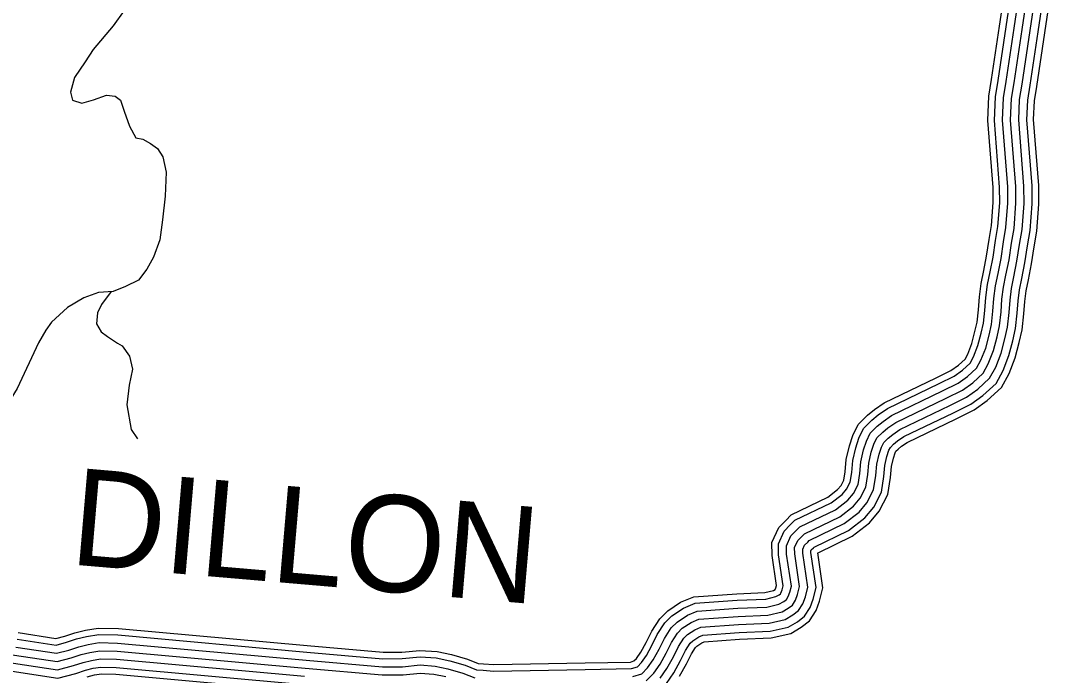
# Model space of a CAD drawing. Extents: x 1788175 to 1969470, y 584502 to 738744.
# Drawn here: x 1897698 to 1901684, y 603037 to 605538 of the extents above; entities that cross this region are included whole.
import ezdxf

# ---------------------------------------------------------------- set-up
doc = ezdxf.new("R2010")
doc.units = 0
for name, color, linetype in [('DESIGN - ROW - Right-of-Way and Easement Labels', 7, 'Continuous'), ('DESIGN - TRANSPORTATION - Text', 7, 'Continuous'), ('SURVEY - TRANSPORTATION - Roads', 7, 'Continuous')]:
    doc.layers.add(name, color=color, linetype=linetype)

msp = doc.modelspace()

# ---------------------------------------------------------------- linework, layer by layer
at = {"layer": 'DESIGN - TRANSPORTATION - Text'}
for points in [[(1898093.3, 605576.9), (1898051.8, 605518.5), (1897974.5, 605427.9), (1897944.8, 605381.7), (1897903.3, 605321.3), (1897887.7, 605265.2), (1897895.9, 605235.2), (1897931.9, 605223.5), (1897975.8, 605235.8), (1898025.6, 605254.1), (1898059.6, 605250.4), (1898079.7, 605234.5), (1898094, 605192.6), (1898114.4, 605134.7), (1898138.6, 605090.8), (1898164.7, 605085), (1898194.7, 605069.2), (1898220.9, 605049.4), (1898241.1, 605017.5), (1898253.5, 604959.5), (1898250.1, 604867.4), (1898240.7, 604777.3), (1898229.3, 604701.2), (1898205.7, 604634.9), (1898180.1, 604588.7), (1898148.4, 604546.5), (1898098.6, 604522.1), (1898050.8, 604503.7), (1897994.9, 604499.3), (1897939.1, 604478.9), (1897877.4, 604442.5), (1897815.8, 604386), (1897794, 604355.8), (1897766, 604307.3)], [(1898043.3, 604503.2), (1898007.2, 604453.4), (1897991.4, 604421.3), (1897987.7, 604379.2), (1898005.9, 604349.3), (1898030, 604331.5), (1898068.1, 604305.7), (1898086.2, 604295.8), (1898114.4, 604256), (1898124.8, 604206), (1898113.2, 604145.9), (1898103.7, 604069.8), (1898120.4, 603975.8), (1898144.1, 603940.7)], [(1897766, 604307.3), (1897684.1, 604133.1), (1897646.7, 604070.8), (1897615.5, 604052.1), (1897584.3, 604039.6), (1897546.9, 604020.9), (1897478.3, 603989.7), (1897409.7, 603983.5), (1897353.6, 603977.2), (1897303.7, 603958.5), (1897253.8, 603933.6), (1897213.7, 603892.2), (1896997.3, 603746)]]:
    msp.add_lwpolyline(points, dxfattribs=at)
at = {"layer": 'SURVEY - TRANSPORTATION - Roads'}
for points in [[(1897684, 603175.3), (1897833.3, 603152.4), (1897873, 603163), (1897911.6, 603175.5), (1897950, 603184.8), (1897996, 603192.4), (1898069.8, 603190.7), (1898791.6, 603125.6), (1899082.5, 603099.9), (1899156.7, 603100.4), (1899225, 603107.2), (1899286.4, 603102.9), (1899338.9, 603091.8), (1899397.9, 603074.8), (1899441.3, 603057.7), (1899466.3, 603056.4), (1899506.2, 603052.9), (1899856.5, 603059.4), (1900033.4, 603062.5), (1900056, 603069.6), (1900071.2, 603085), (1900090.2, 603112.4), (1900111.6, 603150.5), (1900132.2, 603192.6), (1900161.5, 603237.2), (1900188.2, 603264.3), (1900232.6, 603293.5), (1900277.1, 603311.8), (1900437.7, 603323.6), (1900546.8, 603328.2), (1900585.7, 603337.2), (1900598.2, 603344.6), (1900602.8, 603348.1), (1900604.8, 603351.1), (1900609.2, 603363.6), (1900613.1, 603378.8), (1900595.5, 603496.6), (1900595.2, 603538.6), (1900617.2, 603587.2), (1900640.8, 603611.2), (1900658.3, 603629), (1900797.4, 603695.8), (1900838.9, 603728.2), (1900855.9, 603748.1), (1900869.8, 603775.1), (1900875.5, 603811.1), (1900879.4, 603857.3), (1900890.7, 603906.4), (1900902.7, 603943.3), (1900920.9, 603980.3), (1900952.2, 604012.1), (1900976.8, 604032.1), (1901012.6, 604056.4), (1901209.6, 604151.7), (1901266.7, 604179.9), (1901299.3, 604203.1), (1901328.6, 604229.8), (1901341.5, 604253.5), (1901358.4, 604296.6), (1901370.8, 604344.4), (1901379.5, 604381.9), (1901384.6, 604431.3), (1901388.3, 604480), (1901394.5, 604530), (1901404.7, 604578.4), (1901415.9, 604634.7), (1901425.3, 604698), (1901434.5, 604751.9), (1901441.5, 604842.6), (1901441, 604901.9), (1901421.2, 605157.4), (1901424.9, 605246.8), (1901435, 605310.2), (1901465.5, 605514.3), (1901536.4, 605986.4)], [(1897687.7, 603199.8), (1897831.9, 603177.6), (1897866, 603186.7), (1897904.8, 603199.3), (1897945.1, 603209.1), (1897994.2, 603217.2), (1898071.2, 603215.4), (1898793.8, 603150.2), (1899083.5, 603124.6), (1899155.4, 603125.2), (1899224.6, 603132), (1899289.8, 603127.4), (1899344.9, 603115.8), (1899405.9, 603098.2), (1899446.6, 603082.2), (1899468.1, 603081.1), (1899507, 603077.7), (1899856.1, 603084.1), (1900029.5, 603087.2), (1900042.7, 603091.3), (1900052.1, 603100.8), (1900069.2, 603125.5), (1900089.7, 603162), (1900110.7, 603204.9), (1900142.1, 603252.8), (1900172.5, 603283.6), (1900221, 603315.5), (1900271.4, 603336.1), (1900436.3, 603348.3), (1900543.5, 603352.8), (1900576.4, 603360.4), (1900583.3, 603364.5), (1900585.5, 603370.8), (1900587.9, 603380.1), (1900570.8, 603494.7), (1900570.4, 603543.9), (1900596.5, 603601.4), (1900623.2, 603628.5), (1900643.7, 603649.4), (1900784.3, 603716.9), (1900821.7, 603746.1), (1900835.3, 603762), (1900846, 603782.9), (1900851, 603814.1), (1900854.9, 603861.1), (1900866.9, 603913), (1900879.7, 603952.6), (1900900.5, 603994.8), (1900935.5, 604030.4), (1900962.1, 604052), (1901000.2, 604077.9), (1901198.8, 604173.9), (1901254, 604201.2), (1901283.8, 604222.3), (1901308.9, 604245.3), (1901319, 604264), (1901334.8, 604304.3), (1901346.8, 604350.3), (1901355.1, 604385.9), (1901360, 604433.5), (1901363.7, 604482.4), (1901370.1, 604534.1), (1901380.4, 604583.4), (1901391.5, 604639), (1901400.9, 604701.9), (1901410, 604755), (1901416.7, 604843.5), (1901416.3, 604900.8), (1901396.4, 605157), (1901400.3, 605249.3), (1901410.6, 605314), (1901441.1, 605518), (1901512, 605990.5)], [(1900038.5, 603031.6), (1900072.7, 603042.3), (1900095.1, 603065.1), (1900116.5, 603095.9), (1900139.1, 603136.1), (1900159.2, 603177.2), (1900185.7, 603217.6), (1900208, 603240.3), (1900247.1, 603266), (1900284.3, 603281.2), (1900439.5, 603292.7), (1900551, 603297.4), (1900597.4, 603308), (1900615.6, 603318.8), (1900625.8, 603326.7), (1900632.7, 603337.2), (1900638.9, 603354.5), (1900644.7, 603377.1), (1900626.5, 603499), (1900626.2, 603532), (1900643.1, 603569.4), (1900662.9, 603589.4), (1900676.6, 603603.4), (1900813.9, 603669.3), (1900860.5, 603705.7), (1900881.9, 603730.8), (1900899.6, 603765.3), (1900906.3, 603807.4), (1900910.1, 603852.5), (1900920.6, 603898.1), (1900931.5, 603931.6), (1900946.5, 603962.2), (1900973.1, 603989.2), (1900995.3, 604007.2), (1901028.1, 604029.5), (1901223.2, 604123.9), (1901282.6, 604153.2), (1901318.8, 604178.9), (1901353.3, 604210.5), (1901369.7, 604240.4), (1901387.9, 604287), (1901401, 604337), (1901410.1, 604376.8), (1901415.5, 604428.5), (1901419.2, 604476.9), (1901425.1, 604525), (1901435, 604572.2), (1901446.4, 604629.4), (1901455.9, 604693.1), (1901465.3, 604748.1), (1901472.5, 604841.5), (1901472, 604903.2), (1901452.2, 605158), (1901455.8, 605243.7), (1901465.7, 605305.5), (1901496.2, 605509.7), (1901567, 605981.2)], [(1900089.3, 603015), (1900119.1, 603045.3), (1900142.8, 603079.5), (1900166.5, 603121.7), (1900186.2, 603161.8), (1900209.9, 603198), (1900227.8, 603216.2), (1900261.6, 603238.4), (1900291.5, 603250.7), (1900441.3, 603261.7), (1900555.2, 603266.5), (1900609, 603278.9), (1900632.9, 603293.1), (1900648.8, 603305.2), (1900660.7, 603323.3), (1900668.5, 603345.4), (1900676.3, 603375.5), (1900657.5, 603501.4), (1900657.3, 603525.5), (1900669.1, 603551.6), (1900685, 603567.7), (1900694.9, 603577.8), (1900830.3, 603642.8), (1900882, 603683.2), (1900907.8, 603713.4), (1900929.5, 603755.6), (1900937.1, 603803.7), (1900940.8, 603847.7), (1900950.5, 603889.8), (1900960.3, 603919.9), (1900972.1, 603944), (1900994, 603966.2), (1901013.8, 603982.3), (1901043.7, 604002.6), (1901236.8, 604096), (1901298.6, 604126.5), (1901338.4, 604154.8), (1901378.1, 604191.1), (1901397.8, 604227.2), (1901417.4, 604277.4), (1901431.1, 604329.6), (1901440.8, 604371.7), (1901446.4, 604425.7), (1901450.1, 604473.8), (1901455.7, 604519.9), (1901465.4, 604566), (1901477, 604624.1), (1901486.5, 604688.2), (1901496.1, 604744.3), (1901503.5, 604840.5), (1901503, 604904.5), (1901483.3, 605158.6), (1901486.7, 605240.6), (1901496.3, 605300.8), (1901526.8, 605505.1), (1901597.5, 605976)], [(1900089.3, 603015), (1900119.1, 603045.3), (1900142.8, 603079.5), (1900166.5, 603121.7), (1900186.2, 603161.8), (1900209.9, 603198), (1900227.8, 603216.2), (1900261.6, 603238.4), (1900291.5, 603250.7), (1900441.3, 603261.7), (1900555.2, 603266.5), (1900609, 603278.9), (1900632.9, 603293.1), (1900648.8, 603305.2), (1900660.7, 603323.3), (1900668.5, 603345.4), (1900676.3, 603375.5), (1900657.5, 603501.4), (1900657.3, 603525.5), (1900669.1, 603551.6), (1900685, 603567.7), (1900694.9, 603577.8), (1900830.3, 603642.8), (1900882, 603683.2), (1900907.8, 603713.4), (1900929.5, 603755.6), (1900937.1, 603803.7), (1900940.8, 603847.7), (1900950.5, 603889.8), (1900960.3, 603919.9), (1900972.1, 603944), (1900994, 603966.2), (1901013.8, 603982.3), (1901043.7, 604002.6), (1901236.8, 604096), (1901298.6, 604126.5), (1901338.4, 604154.8), (1901378.1, 604191.1), (1901397.8, 604227.2), (1901417.4, 604277.4), (1901431.1, 604329.6), (1901440.8, 604371.7), (1901446.4, 604425.7), (1901450.1, 604473.8), (1901455.7, 604519.9), (1901465.4, 604566), (1901477, 604624.1), (1901486.5, 604688.2), (1901496.1, 604744.3), (1901503.5, 604840.5), (1901503, 604904.5), (1901483.3, 605158.6), (1901486.7, 605240.6), (1901496.3, 605300.8), (1901526.8, 605505.1), (1901597.5, 605976)], [(1900143, 603025.4), (1900169.1, 603063), (1900194, 603107.2), (1900213.2, 603146.5), (1900234.2, 603178.5), (1900247.6, 603192.1), (1900276.1, 603210.9), (1900298.7, 603220.1), (1900443.1, 603230.8), (1900559.3, 603235.7), (1900620.7, 603249.8), (1900650.3, 603267.4), (1900671.8, 603283.8), (1900688.7, 603309.4), (1900698.2, 603336.3), (1900707.9, 603373.8), (1900688.4, 603503.9), (1900688.3, 603518.9), (1900695.1, 603533.7), (1900707.1, 603545.9), (1900713.2, 603552.2), (1900846.8, 603616.3), (1900903.6, 603660.7), (1900933.7, 603696), (1900959.3, 603745.8), (1900967.9, 603799.9), (1900971.5, 603842.9), (1900980.4, 603881.5), (1900989.1, 603908.2), (1900997.7, 603925.8), (1901014.8, 603943.2), (1901032.3, 603957.4), (1901059.2, 603975.6), (1901250.5, 604068.1), (1901314.5, 604099.8), (1901357.9, 604130.6), (1901402.8, 604171.7), (1901426, 604214.1), (1901447, 604267.8), (1901461.2, 604322.2), (1901471.4, 604366.6), (1901477.3, 604423), (1901480.9, 604470.7), (1901486.3, 604514.8), (1901495.8, 604559.8), (1901507.5, 604618.8), (1901517.1, 604683.3), (1901526.9, 604740.5), (1901534.5, 604839.4), (1901534, 604905.8), (1901514.3, 605159.1), (1901517.6, 605237.6), (1901526.9, 605296), (1901557.5, 605500.5), (1901628.1, 605970.8)], [(1900167, 603005.6), (1900195.4, 603046.5), (1900221.4, 603092.8), (1900240.2, 603131.1), (1900258.4, 603158.9), (1900267.4, 603168), (1900290.7, 603183.3), (1900305.9, 603189.5), (1900444.9, 603199.8), (1900563.5, 603204.8), (1900632.4, 603220.7), (1900667.7, 603241.6), (1900694.8, 603262.3), (1900716.6, 603295.6), (1900727.9, 603327.2), (1900739.5, 603372.2), (1900719.4, 603506.3), (1900719.4, 603512.3), (1900721, 603515.9), (1900729.2, 603524.2), (1900731.5, 603526.6), (1900863.2, 603589.8), (1900925.1, 603638.2), (1900959.6, 603678.6), (1900989.1, 603736), (1900998.7, 603796.2), (1901002.2, 603838.1), (1901010.3, 603873.2), (1901017.9, 603896.5), (1901023.4, 603907.7), (1901035.7, 603920.2), (1901050.8, 603932.5), (1901074.7, 603948.7), (1901264.1, 604040.3), (1901330.5, 604073.1), (1901377.4, 604106.4), (1901427.5, 604152.3), (1901454.1, 604201), (1901476.5, 604258.2), (1901491.3, 604314.8), (1901502, 604361.4), (1901508.1, 604420.2), (1901511.8, 604467.7), (1901516.9, 604509.7), (1901526.1, 604553.6), (1901538.1, 604613.5), (1901547.8, 604678.4), (1901557.7, 604736.7), (1901565.5, 604838.3), (1901565, 604907.1), (1901545.4, 605159.7), (1901548.5, 605234.5), (1901557.6, 605291.3), (1901588.2, 605496), (1901658.7, 605965.6)], [(1900217.3, 603032.9), (1900244.2, 603080.9), (1900262.6, 603118.3), (1900278.5, 603142.7), (1900283.8, 603148), (1900302.7, 603160.5), (1900311.8, 603164.2), (1900446.4, 603174.1), (1900567, 603179.2), (1900642.1, 603196.5), (1900682.1, 603220.3), (1900713.9, 603244.6), (1900739.8, 603284), (1900752.5, 603319.7), (1900765.7, 603370.8), (1900745.7, 603504.3), (1900746.7, 603505.3), (1900876.9, 603567.8), (1900943, 603619.5), (1900981.1, 603664.2), (1901013.9, 603727.9), (1901024.3, 603793.1), (1901027.7, 603834.1), (1901035.1, 603866.4), (1901041.8, 603886.9), (1901044.6, 603892.6), (1901053.1, 603901.2), (1901066.2, 603911.9), (1901087.6, 603926.4), (1901275.3, 604017.2), (1901343.7, 604050.9), (1901393.6, 604086.4), (1901448.1, 604136.2), (1901477.5, 604190.1), (1901501, 604250.3), (1901516.3, 604308.6), (1901527.5, 604357.2), (1901533.8, 604417.9), (1901537.4, 604465.1), (1901542.3, 604505.5), (1901551.3, 604548.4), (1901563.4, 604609.1), (1901573.2, 604674.4), (1901583.3, 604733.6), (1901591.2, 604837.4), (1901590.7, 604908.2), (1901571.1, 605160.1), (1901574.1, 605231.9), (1901583, 605287.4), (1901613.6, 605492.1), (1901684, 605961.3)], [(1896787.1, 603457.6), (1896787.1, 603456), (1896796.6, 603331.5), (1896818, 603271.1), (1896833.5, 603230.6), (1896860.1, 603194.4), (1896889.1, 603172.9), (1896923.9, 603157.4), (1896963.1, 603149.8), (1897202.4, 603121.3), (1897665.5, 603052.7), (1897840.2, 603025.9), (1897908.2, 603044), (1897945.4, 603056.1), (1897974.8, 603063.3), (1898004.7, 603068.2), (1898062.8, 603066.9), (1898780.6, 603002.1)], [(1896818.1, 603459.7), (1896818.1, 603457.2), (1896827.2, 603337.9), (1896847.1, 603281.8), (1896860.9, 603245.6), (1896882.3, 603216.5), (1896904.9, 603199.8), (1896933.3, 603187.1), (1896967.9, 603180.5), (1897206.5, 603152), (1897670.1, 603083.4), (1897838.5, 603057.5), (1897899.4, 603073.8), (1897936.9, 603086), (1897968.6, 603093.7), (1898002.5, 603099.3), (1898064.5, 603097.8), (1898783.4, 603033)], [(1896849.1, 603461.9), (1896849.1, 603458.4), (1896857.8, 603344.4), (1896876.2, 603292.5), (1896888.4, 603260.6), (1896904.5, 603238.6), (1896920.6, 603226.8), (1896942.6, 603216.9), (1896972.7, 603211.1), (1897210.6, 603182.8), (1897674.7, 603114), (1897836.8, 603089.1), (1897890.6, 603103.5), (1897928.5, 603115.8), (1897962.4, 603124.1), (1898000.3, 603130.3), (1898066.3, 603128.8), (1898786.1, 603063.8), (1899080, 603037.9), (1899160, 603038.5), (1899225.9, 603044.9), (1899277.8, 603041.3), (1899323.9, 603031.6)], [(1896849.1, 603461.9), (1896849.1, 603458.4), (1896857.8, 603344.4), (1896876.2, 603292.5), (1896888.4, 603260.6), (1896904.5, 603238.6), (1896920.6, 603226.8), (1896942.6, 603216.9), (1896972.7, 603211.1), (1897210.6, 603182.8), (1897674.7, 603114), (1897836.8, 603089.1), (1897890.6, 603103.5), (1897928.5, 603115.8), (1897962.4, 603124.1), (1898000.3, 603130.3), (1898066.3, 603128.8), (1898786.1, 603063.8), (1899080, 603037.9), (1899160, 603038.5), (1899225.9, 603044.9), (1899277.8, 603041.3), (1899323.9, 603031.6)], [(1897679.3, 603144.7), (1897835, 603120.8), (1897881.8, 603133.3), (1897920, 603145.7), (1897956.2, 603154.4), (1897998.1, 603161.4), (1898068, 603159.8), (1898788.9, 603094.7), (1899081.3, 603068.9), (1899158.3, 603069.5), (1899225.4, 603076.1), (1899282.1, 603072.1), (1899331.4, 603061.7), (1899387.9, 603045.4), (1899434.6, 603027)], [(1897952.4, 603031.3), (1897980, 603038), (1898006.5, 603042.4), (1898061.3, 603041.2), (1898778.3, 602976.5)]]:
    msp.add_lwpolyline(points, dxfattribs=at)

# ---------------------------------------------------------------- texts
at = {"layer": 'DESIGN - ROW - Right-of-Way and Easement Labels'}
msp.add_text('DILLON', height=370, rotation=355.1035, dxfattribs=at).set_placement((1897881, 603461))

doc.saveas('drawing.dxf')
